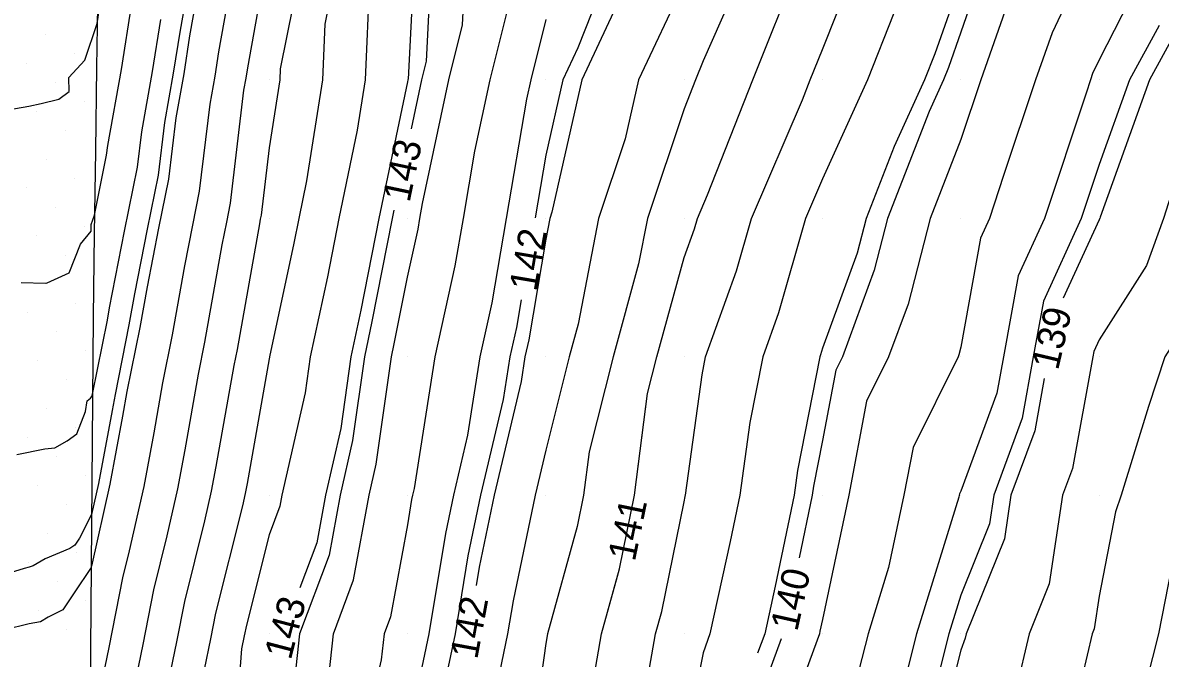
# Model space of a CAD drawing. Extents: x 2354170 to 2357230, y 866100 to 868290.
# Drawn here: x 2355362.2 to 2355444.4, y 866988.2 to 867034.1 of the extents above; entities that cross this region are included whole.
import ezdxf

# ---------------------------------------------------------------- set-up
doc = ezdxf.new("R2010")
doc.units = 0
for name, color, linetype in [('Default', 7, 'Continuous'), ('DTM Contours Major', 7, 'Continuous'), ('DTM Contours Major Text', 7, 'Continuous'), ('DTM Contours Minor', 7, 'Continuous'), ('DTM Contours Minor Text', 7, 'Continuous'), ('Exist DTM QL2 LIDAR Elevation Point', 7, 'Continuous'), ('Exist DTM Scan Elevation Point', 7, 'Continuous'), ('Exist Roads EOP', 7, 'Continuous')]:
    doc.layers.add(name, color=color, linetype=linetype)

msp = doc.modelspace()

# ---------------------------------------------------------------- linework, layer by layer
at = {"layer": 'Default'}
for points in [[(2355474.915, 867105.002), (2355472.034, 867100.012), (2355471.505, 867098.484), (2355469.977, 867096.187), (2355467.608, 867092.38), (2355466.563, 867090.012), (2355465.158, 867084.83), (2355461.213, 867080.011), (2355459.977, 867077.322), (2355457.467, 867070.011), (2355457.823, 867067.857), (2355457.766, 867060.011), (2355457.002, 867057.036), (2355455.397, 867050.011), (2355449.977, 867041.458), (2355449, 867040.011), (2355447.981, 867038.016), (2355443.627, 867030.011), (2355440.051, 867020.086), (2355440.027, 867020.011), (2355440.014, 867019.974), (2355439.976, 867019.915), (2355437.373, 867014.249)], [(2355406.41, 867000.206), (2355407.336, 867007.371), (2355408.004, 867010.011), (2355409.976, 867017.173), (2355410.727, 867019.26), (2355410.941, 867020.011), (2355411.67, 867021.705), (2355414.953, 867030.011), (2355418.25, 867038.285), (2355419.01, 867040.011), (2355419.976, 867042.7), (2355422.84, 867050.011), (2355424.244, 867055.743), (2355425.686, 867060.011), (2355426.764, 867063.224), (2355427.359, 867070.011), (2355426.999, 867077.034), (2355426.865, 867080.011), (2355427.264, 867082.724), (2355429.976, 867084.466), (2355433.675, 867090.012), (2355434.764, 867093.96)], [(2355401.207, 867090.684), (2355400.797, 867090.012), (2355400.786, 867080.822), (2355400.789, 867080.011), (2355400.046, 867070.082), (2355400.051, 867070.011), (2355400.041, 867069.947), (2355399.976, 867069.799), (2355397.322, 867062.665), (2355396.834, 867060.011), (2355395.348, 867054.639), (2355393.015, 867050.011), (2355390.749, 867040.784), (2355390.527, 867040.011), (2355390.019, 867030.054), (2355390.008, 867030.011), (2355389.976, 867029.861), (2355387.914, 867020.011), (2355386.607, 867013.379), (2355385.885, 867010.011), (2355385.151, 867004.835), (2355384.055, 867000.011), (2355383.419, 866996.568), (2355382.199, 866993.315)], [(2355416.312, 867090.241), (2355416.108, 867090.012), (2355416.132, 867086.167), (2355415.039, 867080.011), (2355415.421, 867075.456), (2355415.709, 867070.011), (2355414.325, 867065.663), (2355413.385, 867060.011), (2355412.768, 867057.22), (2355410.057, 867050.011), (2355409.976, 867049.733), (2355406.887, 867040.011), (2355404.87, 867034.905), (2355402.573, 867030.011), (2355400.414, 867020.449), (2355400.267, 867020.011), (2355399.976, 867018.497), (2355398.744, 867011.242), (2355398.472, 867010.011), (2355398.191, 867008.226), (2355396.252, 867000.011), (2355395.167, 866994.82), (2355394.944, 866993.483)], [(2355470.559, 867057.662), (2355469.977, 867054.943), (2355468.957, 867050.011), (2355466.992, 867047.026), (2355462.714, 867040.011), (2355461.658, 867038.329), (2355459.977, 867036.227), (2355456.399, 867030.011), (2355455.791, 867024.196), (2355454.306, 867020.011), (2355453.338, 867016.65), (2355450.276, 867010.011), (2355450.204, 867009.783), (2355449.977, 867009.138), (2355447.73, 867002.257), (2355447.037, 867000.011), (2355445.202, 866994.785), (2355444.275, 866990.01), (2355443.4, 866986.586), (2355441.785, 866980.01), (2355441.507, 866978.48), (2355440.685, 866970.01), (2355439.976, 866968.078), (2355438.588, 866964.216)], [(2355382.625, 867040.011), (2355380.783, 867030.819), (2355380.749, 867030.011), (2355379.976, 867025.101), (2355379.396, 867020.236), (2355379.339, 867019.955), (2355379.272, 867019.617), (2355377.658, 867010.537), (2355377.427, 867009.389), (2355376.132, 867002.084), (2355375.799, 867000.3), (2355375.316, 866998.158), (2355373.854, 866992.338), (2355373.29, 866989.434), (2355372.569, 866985.941), (2355372.249, 866981.734), (2355371.407, 866977.959), (2355371.001, 866974.765), (2355369.797, 866970.702), (2355368.751, 866965.643), (2355368.429, 866964.307), (2355367.195, 866958.936), (2355366.732, 866957.091), (2355365.87, 866954.456)], [(2355385.202, 867040.011), (2355384.006, 867034.041), (2355383.836, 867030.011), (2355382.688, 867022.723), (2355382.12, 867020.011), (2355381.767, 867018.219), (2355380.008, 867010.011), (2355380.004, 867009.983), (2355379.976, 867009.86), (2355378.382, 867000.87), (2355378.244, 867000.13), (2355378.044, 866999.242), (2355376.095, 866991.486), (2355375.738, 866989.645), (2355375.281, 866987.431)], [(2355376.434, 866949.188), (2355376.708, 866950.72), (2355378.926, 866959.449), (2355379.047, 866959.932), (2355379.137, 866960.322), (2355379.976, 866963.8), (2355381.198, 866968.788), (2355381.558, 866970.01), (2355382.607, 866977.379), (2355383.054, 866980.01), (2355383.982, 866984.017), (2355384.625, 866990.01), (2355386.084, 866993.902), (2355387.213, 867000.011), (2355387.725, 867002.262), (2355388.824, 867010.011), (2355389.027, 867010.959), (2355389.976, 867015.774), (2355390.744, 867019.242), (2355390.875, 867020.011), (2355391.061, 867021.096), (2355392.967, 867030.011), (2355393.961, 867033.996), (2355394.268, 867040.011)], [(2355415.151, 867040.011), (2355411.356, 867031.391), (2355410.806, 867030.011), (2355409.976, 867027.911), (2355407.321, 867020.011), (2355406.69, 867016.725), (2355404.841, 867010.011), (2355403.103, 867003.138), (2355402.699, 867000.011), (2355402.237, 866997.749), (2355400.097, 866990.01), (2355399.976, 866989.317), (2355398.688, 866980.01), (2355397.012, 866972.974), (2355396.549, 866970.01), (2355395.234, 866965.268), (2355394.794, 866960.01), (2355393.592, 866953.626), (2355392.488, 866950.01), (2355391.954, 866948.031)], [(2355439.7, 867040.011), (2355436.572, 867033.416), (2355435.382, 867030.011), (2355433.077, 867023.111), (2355432.051, 867020.011), (2355431.398, 867018.589), (2355429.976, 867010.715), (2355429.831, 867010.156), (2355429.778, 867010.011), (2355426.527, 867003.46), (2355425.873, 867000.011), (2355424.763, 866994.798), (2355423.281, 866990.01), (2355422.617, 866987.37), (2355420.063, 866980.01), (2355420.054, 866979.933), (2355419.976, 866979.677), (2355418.102, 866971.885), (2355417.799, 866970.01), (2355416.613, 866963.373), (2355415.74, 866960.01), (2355414.734, 866955.252), (2355413.11, 866950.01), (2355412.572, 866947.414)], [(2355444.339, 867040.011), (2355439.976, 867031.463), (2355439.509, 867030.478), (2355439.346, 867030.011), (2355439.03, 867029.064), (2355436.036, 867020.011), (2355434.128, 867015.859), (2355433.072, 867010.011), (2355432.595, 867007.392), (2355429.976, 867000.302), (2355429.88, 867000.107), (2355429.861, 867000.011), (2355429.83, 866999.864), (2355426.778, 866990.01), (2355425.412, 866984.574), (2355423.828, 866980.01), (2355423.422, 866976.565), (2355421.435, 866970.01), (2355419.976, 866963.944), (2355419.38, 866960.606), (2355419.225, 866960.01), (2355417.61, 866952.376), (2355416.877, 866950.01), (2355415.694, 866944.292)], [(2355453.46, 867040.011), (2355449.977, 867033.703), (2355447.968, 867030.011), (2355446.837, 867026.872), (2355444.644, 867020.011), (2355443.393, 867016.595), (2355439.976, 867011.244), (2355439.588, 867010.399), (2355439.518, 867010.011), (2355438.049, 867001.938), (2355437.336, 867000.011), (2355436.375, 866993.612), (2355434.923, 866990.01), (2355433.986, 866986.001), (2355431.822, 866980.01), (2355431.639, 866978.347), (2355430.26, 866970.01), (2355429.976, 866968.744), (2355428.257, 866960.01), (2355425.749, 866954.237), (2355424.717, 866950.01), (2355423.7, 866946.286)], [(2355377.639, 867039.423), (2355376.322, 867032.044), (2355376.047, 867030.29), (2355375.681, 867028.262), (2355374.931, 867021.973), (2355374.433, 867019.522), (2355373.857, 867016.587), (2355372.971, 867011.601), (2355372.274, 867008.133), (2355371.632, 867004.511), (2355370.909, 867000.638), (2355369.861, 866995.988), (2355369.372, 866994.041), (2355368.394, 866989.012), (2355367.146, 866982.962), (2355367.139, 866982.874), (2355367.025, 866982.363), (2355366.868, 866982.023), (2355365.65, 866980.031), (2355364.265, 866979.053), (2355364.08, 866978.882), (2355363.643, 866978.665), (2355361.733, 866977.731)], [(2355379.976, 867039.646), (2355378.41, 867030.882), (2355378.293, 867030.13), (2355378.136, 867029.262), (2355377.163, 867021.105), (2355376.886, 867019.739), (2355376.565, 867018.102), (2355375.314, 867011.069), (2355374.851, 867008.761), (2355373.882, 867003.297), (2355373.354, 867000.469), (2355372.588, 866997.073), (2355371.613, 866993.19), (2355370.842, 866989.223), (2355369.857, 866984.451)], [(2355375.235, 867038.817), (2355374.233, 867033.206), (2355373.801, 867030.449), (2355373.226, 867027.262), (2355372.699, 867022.842), (2355371.981, 867019.306), (2355371.15, 867015.072), (2355370.627, 867012.134), (2355369.698, 867007.505), (2355369.382, 867005.724), (2355368.464, 867000.807), (2355367.133, 866994.903), (2355367.13, 866994.893), (2355367.118, 866994.832), (2355367.105, 866994.805), (2355365.889, 866992.966), (2355365.072, 866991.727), (2355364.009, 866991.213), (2355363.442, 866990.875), (2355362.633, 866990.731), (2355360.872, 866990.291)], [(2355397.904, 867037.939), (2355395.926, 867030.011), (2355394.825, 867024.86), (2355393.994, 867020.011), (2355393.411, 867016.576), (2355391.956, 867010.011), (2355390.46, 867000.495), (2355390.346, 867000.011), (2355390.282, 866999.705), (2355389.976, 866997.869), (2355388.75, 866991.236), (2355388.29, 866990.01), (2355388.088, 866988.122), (2355386.209, 866980.01), (2355385.304, 866974.682), (2355384.638, 866970.01), (2355383.577, 866966.409), (2355382.009, 866960.01), (2355379.976, 866952.188), (2355379.451, 866950.124), (2355379.407, 866949.878), (2355377.299, 866941.387)], [(2355396.911, 866943.075), (2355398.779, 866950.01), (2355399.976, 866953.929), (2355401.546, 866958.44), (2355401.986, 866960.01), (2355402.669, 866962.704), (2355403.357, 866970.01), (2355404.228, 866974.262), (2355405.866, 866980.01), (2355407.478, 866987.513), (2355407.913, 866990.01), (2355408.36, 866991.626), (2355409.976, 866999.548), (2355410.059, 866999.927), (2355410.077, 867000.011), (2355411.275, 867008.712), (2355411.53, 867010.011), (2355413.763, 867016.224), (2355414.846, 867020.011), (2355418.526, 867028.561), (2355419.099, 867030.011), (2355419.976, 867032.212), (2355422.19, 867037.797)], [(2355360.096, 867027.674), (2355362.618, 867028.105), (2355363.508, 867028.3), (2355364.777, 867028.608), (2355365.531, 867029.175), (2355365.504, 867030.186), (2355366.658, 867031.442), (2355367.559, 867034.088), (2355367.967, 867036.692)], [(2355387.228, 867037.263), (2355386.923, 867030.011), (2355386.352, 867026.387), (2355385.017, 867020.011), (2355384.187, 867015.799), (2355382.946, 867010.011), (2355382.577, 867007.409), (2355380.897, 867000.011), (2355380.753, 866999.233), (2355379.976, 866997.16), (2355378.336, 866990.634), (2355378.185, 866989.856), (2355377.992, 866988.921), (2355377.359, 866980.594), (2355377.074, 866979.316), (2355376.149, 866972.037), (2355375.636, 866970.305), (2355375.19, 866968.148), (2355373.783, 866962.315), (2355373.121, 866959.434), (2355372.226, 866955.869), (2355371.221, 866951.912), (2355370.488, 866947.809)], [(2355409.976, 867037.022), (2355406.686, 867030.011), (2355405.727, 867025.761), (2355403.794, 867020.011), (2355402.325, 867012.36), (2355401.678, 867010.011), (2355399.976, 867003.279), (2355399.204, 867000.011), (2355397.609, 866992.377), (2355397.214, 866990.01), (2355396.483, 866986.518), (2355395.583, 866980.01), (2355394.504, 866975.482), (2355393.65, 866970.01), (2355391.222, 866961.256), (2355391.118, 866960.01), (2355389.976, 866953.946), (2355389.306, 866950.01), (2355388.268, 866941.718)], [(2355429.976, 867037.229), (2355428.097, 867031.89), (2355427.353, 867030.011), (2355425.165, 867025.2), (2355423.145, 867020.011), (2355422.494, 867017.493), (2355419.976, 867010.641), (2355419.836, 867010.151), (2355419.786, 867010.011), (2355418.177, 867001.81), (2355417.929, 867000.011), (2355416.551, 866993.436), (2355415.801, 866990.01), (2355415.287, 866988.6)], [(2355433.634, 867036.353), (2355431.418, 867030.011), (2355429.976, 867025.695), (2355427.763, 867020.011), (2355426.163, 867013.824), (2355424.762, 867010.011), (2355423.174, 867006.813), (2355421.885, 867000.011), (2355419.976, 866991.045), (2355419.797, 866990.19), (2355419.758, 866990.01), (2355417.144, 866982.843), (2355416.573, 866980.01), (2355415.294, 866974.692), (2355414.538, 866970.01), (2355413.846, 866966.14), (2355412.255, 866960.01), (2355411.857, 866958.129), (2355409.976, 866952.058), (2355409.528, 866950.458), (2355409.372, 866950.01), (2355407.603, 866942.383)], [(2355362.061, 867015.372), (2355363.813, 867015.324), (2355363.929, 867015.343), (2355365.526, 867016.075), (2355366.336, 867018.156), (2355367.111, 867019.075), (2355367.104, 867019.561), (2355367.353, 867020.242), (2355368.234, 867024.579), (2355368.316, 867025.262), (2355369.309, 867030.768), (2355370.055, 867035.53)], [(2355455.266, 867035.3), (2355452.221, 867030.011), (2355452.009, 867027.978), (2355449.977, 867022.249), (2355449.261, 867020.011), (2355446.772, 867013.216), (2355444.725, 867010.011), (2355443.556, 867006.431), (2355441.576, 867000.011), (2355441.16, 866998.827), (2355439.976, 866992.728), (2355439.622, 866990.365), (2355439.478, 866990.01), (2355437.679, 866982.308), (2355436.848, 866980.01), (2355436.169, 866973.818), (2355435.539, 866970.01), (2355434.258, 866964.292), (2355432.719, 866960.01), (2355431.939, 866958.047), (2355429.976, 866953.285), (2355428.985, 866951.002), (2355428.742, 866950.01), (2355426.863, 866943.123)], [(2355361.732, 867002.961), (2355363.775, 867003.358), (2355364.493, 867003.43), (2355365.372, 867003.932), (2355366.089, 867004.453), (2355366.704, 867006.057), (2355366.819, 867006.822), (2355367.054, 867007.014), (2355367.171, 867007.14), (2355367.212, 867007.324), (2355368.284, 867012.666), (2355368.442, 867013.557), (2355369.528, 867019.09), (2355370.466, 867023.71), (2355370.771, 867026.262), (2355371.555, 867030.608), (2355372.144, 867034.368)], [(2355399.976, 867034.383), (2355398.886, 867030.011), (2355398.589, 867028.624), (2355397.114, 867020.011), (2355396.078, 867013.909), (2355395.214, 867010.011), (2355394.326, 867004.36), (2355393.299, 867000.011), (2355392.724, 866997.262), (2355391.515, 866990.01), (2355389.976, 866982.656), (2355389.363, 866980.01), (2355388, 866971.986), (2355387.719, 866970.01), (2355385.956, 866964.03), (2355384.972, 866960.01), (2355383.213, 866953.248), (2355382.663, 866950.01), (2355382.363, 866947.622)], [(2355425.144, 867034.843), (2355423.228, 867030.011), (2355419.976, 867022.858), (2355418.751, 867020.011), (2355416.8, 867013.187), (2355415.658, 867010.011), (2355414.726, 867005.261), (2355414.003, 867000.011), (2355413.305, 866996.681), (2355411.845, 866990.01), (2355411.345, 866988.641), (2355409.976, 866981.843), (2355409.582, 866980.01), (2355409.425, 866979.459), (2355407.491, 866970.01), (2355407.233, 866967.267), (2355405.392, 866960.01), (2355404.207, 866955.779), (2355402.198, 866950.01), (2355401.78, 866948.206)], [(2355436.009, 867008.438), (2355435.322, 867004.665), (2355433.602, 867000.011), (2355433.129, 866996.858), (2355430.367, 866990.01), (2355430.293, 866989.694), (2355429.976, 866988.818), (2355428.207, 866981.779), (2355427.593, 866980.01), (2355426.789, 866973.197), (2355425.824, 866970.01), (2355424.509, 866964.543), (2355423.616, 866960.01), (2355422.514, 866957.472), (2355420.691, 866950.01), (2355420.538, 866949.448), (2355419.976, 866946.778)], [(2355394.432, 866945.553), (2355395.633, 866950.01), (2355398.12, 866958.154), (2355398.47, 866960.01), (2355399.246, 866969.28), (2355399.448, 866970.01), (2355399.52, 866970.467), (2355399.976, 866972.382), (2355402.151, 866980.01), (2355402.746, 866982.78), (2355404.005, 866990.01), (2355405.2, 866994.331)]]:
    msp.add_lwpolyline(points, dxfattribs=at)
at = {"layer": 'DTM Contours Major'}
for points in [[(2355449.473, 867088.569), (2355445.072, 867084.916), (2355442.131, 867080.011), (2355441.56, 867078.428), (2355441.043, 867070.011), (2355440.292, 867060.327), (2355440.348, 867060.011), (2355439.976, 867059.153), (2355436.841, 867050.011), (2355434.34, 867044.374), (2355432.482, 867040.011), (2355431.676, 867038.312), (2355429.976, 867033.447), (2355429.082, 867030.905), (2355428.727, 867030.011), (2355427.686, 867027.721), (2355424.684, 867020.011), (2355423.717, 867016.27), (2355421.417, 867010.011), (2355420.939, 867009.048), (2355419.976, 867003.969), (2355419.327, 867000.66), (2355419.237, 867000.011), (2355418.29, 866995.49)], [(2355374.434, 867038.615), (2355373.537, 867033.593), (2355373.052, 867030.502), (2355372.407, 867026.928), (2355371.955, 867023.131), (2355371.163, 867019.234), (2355370.247, 867014.567), (2355369.846, 867012.311), (2355368.839, 867007.295), (2355368.632, 867006.129), (2355367.649, 867000.864), (2355367.145, 866998.627), (2355366.267, 866996.915), (2355365.925, 866996.399), (2355365.575, 866996.172), (2355363.799, 866995.414), (2355362.926, 866994.927), (2355362.639, 866994.818), (2355362.274, 866994.719), (2355360.939, 866994.304)], [(2355416.984, 866989.637), (2355415.211, 866984.776), (2355414.251, 866980.01), (2355413.422, 866976.564), (2355412.364, 866970.01), (2355412.002, 866967.985), (2355409.976, 866960.181), (2355409.933, 866960.01), (2355407.754, 866952.232), (2355406.981, 866950.01), (2355405.662, 866944.324), (2355404.229, 866940.01), (2355403.443, 866936.543), (2355401.637, 866930.01), (2355401.192, 866928.793), (2355399.976, 866925.089), (2355398.944, 866921.042), (2355398.71, 866920.01), (2355398.196, 866918.23), (2355396.315, 866910.009), (2355395.23, 866904.755), (2355394.423, 866900.009), (2355393.454, 866896.531), (2355392.286, 866892.879)]]:
    msp.add_lwpolyline(points, dxfattribs=at)
at = {"layer": 'DTM Contours Minor'}
for points in [[(2355394.432, 866945.553), (2355395.633, 866950.01), (2355398.12, 866958.154), (2355398.47, 866960.01), (2355399.246, 866969.28), (2355399.448, 866970.01), (2355399.52, 866970.467), (2355399.976, 866972.382), (2355402.151, 866980.01), (2355402.746, 866982.78), (2355404.005, 866990.01), (2355405.299, 866994.688), (2355406.385, 867000.011), (2355407.336, 867007.371), (2355408.004, 867010.011), (2355409.976, 867017.173), (2355410.727, 867019.26), (2355410.941, 867020.011), (2355411.67, 867021.705), (2355414.953, 867030.011), (2355418.25, 867038.285), (2355419.01, 867040.011), (2355419.976, 867042.7), (2355420.414, 867043.817)], [(2355382.625, 867040.011), (2355380.783, 867030.819), (2355380.749, 867030.011), (2355379.976, 867025.101), (2355379.396, 867020.236), (2355379.339, 867019.955), (2355379.272, 867019.617), (2355377.658, 867010.537), (2355377.427, 867009.389), (2355376.132, 867002.084), (2355375.799, 867000.3), (2355375.316, 866998.158), (2355373.854, 866992.338), (2355373.29, 866989.434), (2355372.569, 866985.941), (2355372.397, 866983.677)], [(2355391.774, 867040.011), (2355391.333, 867031.368), (2355390.994, 867030.011), (2355390.237, 867026.469)], [(2355405.325, 867040.011), (2355402.287, 867032.322), (2355401.202, 867030.011), (2355399.976, 867024.58), (2355399.199, 867020.042)], [(2355459.977, 867036.227), (2355456.399, 867030.011), (2355455.791, 867024.196), (2355454.306, 867020.011), (2355453.338, 867016.65), (2355450.276, 867010.011), (2355450.204, 867009.783), (2355449.977, 867009.138), (2355447.73, 867002.257), (2355447.037, 867000.011), (2355445.202, 866994.785), (2355444.275, 866990.01), (2355443.4, 866986.586), (2355441.785, 866980.01), (2355441.507, 866978.48), (2355440.685, 866970.01), (2355439.976, 866968.078), (2355437.077, 866960.01), (2355435.058, 866954.928), (2355433.031, 866950.01), (2355432.242, 866947.744)], [(2355444.319, 867033.944), (2355442.18, 867030.011), (2355439.976, 867023.894), (2355438.692, 867020.011), (2355435.948, 867014.039), (2355435.221, 867010.011), (2355434.413, 867005.574), (2355432.358, 867000.011), (2355432.047, 866997.94), (2355429.976, 866992.807), (2355429.11, 866990.01), (2355427.276, 866982.711), (2355426.338, 866980.01), (2355425.667, 866974.32), (2355424.361, 866970.01), (2355422.583, 866962.617), (2355422.07, 866960.01), (2355421.436, 866958.551), (2355419.976, 866952.577), (2355419.528, 866950.458), (2355419.389, 866950.01), (2355417.775, 866942.211)], [(2355389.002, 867020.598), (2355388.879, 867020.011), (2355387.414, 867012.573), (2355386.865, 867010.011), (2355386.009, 867003.978), (2355385.108, 867000.011), (2355384.307, 866995.679), (2355382.182, 866990.01), (2355381.245, 866981.28), (2355380.951, 866980.01), (2355380.81, 866979.176), (2355379.976, 866973.322), (2355379.582, 866970.219), (2355379.529, 866970.041), (2355379.483, 866969.818), (2355377.352, 866960.987), (2355377.072, 866959.766), (2355376.693, 866958.256), (2355374.879, 866951.117), (2355374.452, 866948.728)], [(2355398.194, 867014.126), (2355397.856, 867012.131), (2355397.386, 867010.011), (2355396.902, 867006.937), (2355395.267, 867000.011), (2355394.353, 866995.634), (2355393.415, 866990.01), (2355391.678, 866981.713), (2355391.443, 866980.01), (2355391.16, 866978.826), (2355389.976, 866971.238), (2355389.798, 866970.188), (2355389.772, 866970.01), (2355387.542, 866962.443), (2355386.946, 866960.01), (2355385.882, 866955.916), (2355384.877, 866950.01), (2355384.332, 866945.654)]]:
    msp.add_lwpolyline(points, dxfattribs=at)
at = {"layer": 'Exist DTM QL2 LIDAR Elevation Point'}
for p, q in [((2355379.976, 867030.011), (2355379.976, 867030.011)), ((2355389.976, 867030.011), (2355389.976, 867030.011)), ((2355399.976, 867030.011), (2355399.976, 867030.011)), ((2355409.976, 867030.011), (2355409.976, 867030.011)), ((2355419.976, 867030.011), (2355419.976, 867030.011)), ((2355429.976, 867030.011), (2355429.976, 867030.011)), ((2355439.976, 867030.011), (2355439.976, 867030.011)), ((2355379.976, 867020.011), (2355379.976, 867020.011)), ((2355389.976, 867020.011), (2355389.976, 867020.011)), ((2355399.976, 867020.011), (2355399.976, 867020.011)), ((2355409.976, 867020.011), (2355409.976, 867020.011)), ((2355419.976, 867020.011), (2355419.976, 867020.011)), ((2355429.976, 867020.011), (2355429.976, 867020.011)), ((2355439.976, 867020.011), (2355439.976, 867020.011)), ((2355379.976, 867010.011), (2355379.976, 867010.011)), ((2355389.976, 867010.011), (2355389.976, 867010.011)), ((2355399.976, 867010.011), (2355399.976, 867010.011)), ((2355409.976, 867010.011), (2355409.976, 867010.011)), ((2355419.976, 867010.011), (2355419.976, 867010.011)), ((2355429.976, 867010.011), (2355429.976, 867010.011)), ((2355439.976, 867010.011), (2355439.976, 867010.011)), ((2355379.976, 867000.011), (2355379.976, 867000.011)), ((2355389.976, 867000.011), (2355389.976, 867000.011)), ((2355399.976, 867000.011), (2355399.976, 867000.011)), ((2355409.976, 867000.011), (2355409.976, 867000.011)), ((2355419.976, 867000.011), (2355419.976, 867000.011)), ((2355429.976, 867000.011), (2355429.976, 867000.011)), ((2355439.976, 867000.011), (2355439.976, 867000.011)), ((2355379.976, 866990.01), (2355379.976, 866990.01)), ((2355389.976, 866990.01), (2355389.976, 866990.01)), ((2355399.976, 866990.01), (2355399.976, 866990.01)), ((2355409.976, 866990.01), (2355409.976, 866990.01)), ((2355419.976, 866990.01), (2355419.976, 866990.01)), ((2355429.976, 866990.01), (2355429.976, 866990.01)), ((2355439.976, 866990.01), (2355439.976, 866990.01))]:
    msp.add_line(p, q, dxfattribs=at)
at = {"layer": 'Exist DTM Scan Elevation Point'}
for p, q in [((2355363.821, 867033.304), (2355363.821, 867033.304)), ((2355365.906, 867031.924), (2355365.906, 867031.924)), ((2355362.442, 867031.219), (2355362.442, 867031.219)), ((2355364.527, 867029.839), (2355364.527, 867029.839)), ((2355366.612, 867028.46), (2355366.612, 867028.46)), ((2355363.147, 867027.754), (2355363.147, 867027.754)), ((2355365.232, 867026.375), (2355365.232, 867026.375)), ((2355363.853, 867024.29), (2355363.853, 867024.29)), ((2355365.938, 867022.911), (2355365.938, 867022.911)), ((2355362.473, 867022.205), (2355362.473, 867022.205)), ((2355364.558, 867020.826), (2355364.558, 867020.826)), ((2355366.643, 867019.446), (2355366.643, 867019.446)), ((2355363.179, 867018.741), (2355363.179, 867018.741)), ((2355365.264, 867017.361), (2355365.264, 867017.361)), ((2355363.884, 867015.276), (2355363.884, 867015.276)), ((2355365.969, 867013.897), (2355365.969, 867013.897)), ((2355362.505, 867013.191), (2355362.505, 867013.191)), ((2355364.59, 867011.812), (2355364.59, 867011.812)), ((2355366.675, 867010.432), (2355366.675, 867010.432)), ((2355363.211, 867009.727), (2355363.211, 867009.727)), ((2355365.296, 867008.347), (2355365.296, 867008.347)), ((2355363.916, 867006.262), (2355363.916, 867006.262)), ((2355366.001, 867004.883), (2355366.001, 867004.883)), ((2355362.537, 867004.177), (2355362.537, 867004.177)), ((2355364.622, 867002.798), (2355364.622, 867002.798)), ((2355366.707, 867001.419), (2355366.707, 867001.419)), ((2355363.242, 867000.713), (2355363.242, 867000.713)), ((2355365.327, 866999.334), (2355365.327, 866999.334)), ((2355363.948, 866997.249), (2355363.948, 866997.249)), ((2355366.033, 866995.869), (2355366.033, 866995.869)), ((2355362.568, 866995.164), (2355362.568, 866995.164)), ((2355364.653, 866993.784), (2355364.653, 866993.784)), ((2355366.738, 866992.405), (2355366.738, 866992.405)), ((2355363.274, 866991.699), (2355363.274, 866991.699)), ((2355365.359, 866990.32), (2355365.359, 866990.32))]:
    msp.add_line(p, q, dxfattribs=at)
at = {"layer": 'Exist Roads EOP'}
msp.add_lwpolyline([(2355367.602, 867036.895), (2355367.509, 867030.896), (2355367.418, 867024.896), (2355367.335, 867018.897), (2355367.264, 867012.897), (2355367.207, 867006.897), (2355367.161, 867000.898), (2355367.119, 866994.898), (2355367.077, 866988.898), (2355367.03, 866982.898), (2355366.974, 866976.898), (2355366.91, 866970.899), (2355366.838, 866964.899), (2355366.759, 866958.9), (2355366.671, 866952.9), (2355366.577, 866946.901)], dxfattribs=at)

# ---------------------------------------------------------------- texts
at = {"layer": 'Default'}
for s, rotation, p in [('139', 76.78856, (2355437.005, 867008.977)), ('141', 78.36594, (2355406.413, 866995.166)), ('143', 75.38186, (2355381.539, 866988.052)), ('142', 79.55981, (2355395.021, 866988.105))]:
    msp.add_text(s, height=2, rotation=rotation, dxfattribs=at).set_placement(p)
at = {"layer": 'DTM Contours Major Text'}
msp.add_text('140', height=2, rotation=77.41885, dxfattribs=at).set_placement((2355418.155, 866990.115))
at = {"layer": 'DTM Contours Minor Text'}
for s, rotation, p in [('143', 78.12504, (2355390.127, 867021.101)), ('142', 80.36454, (2355399.301, 867014.673))]:
    msp.add_text(s, height=2, rotation=rotation, dxfattribs=at).set_placement(p)

doc.saveas('drawing.dxf')
